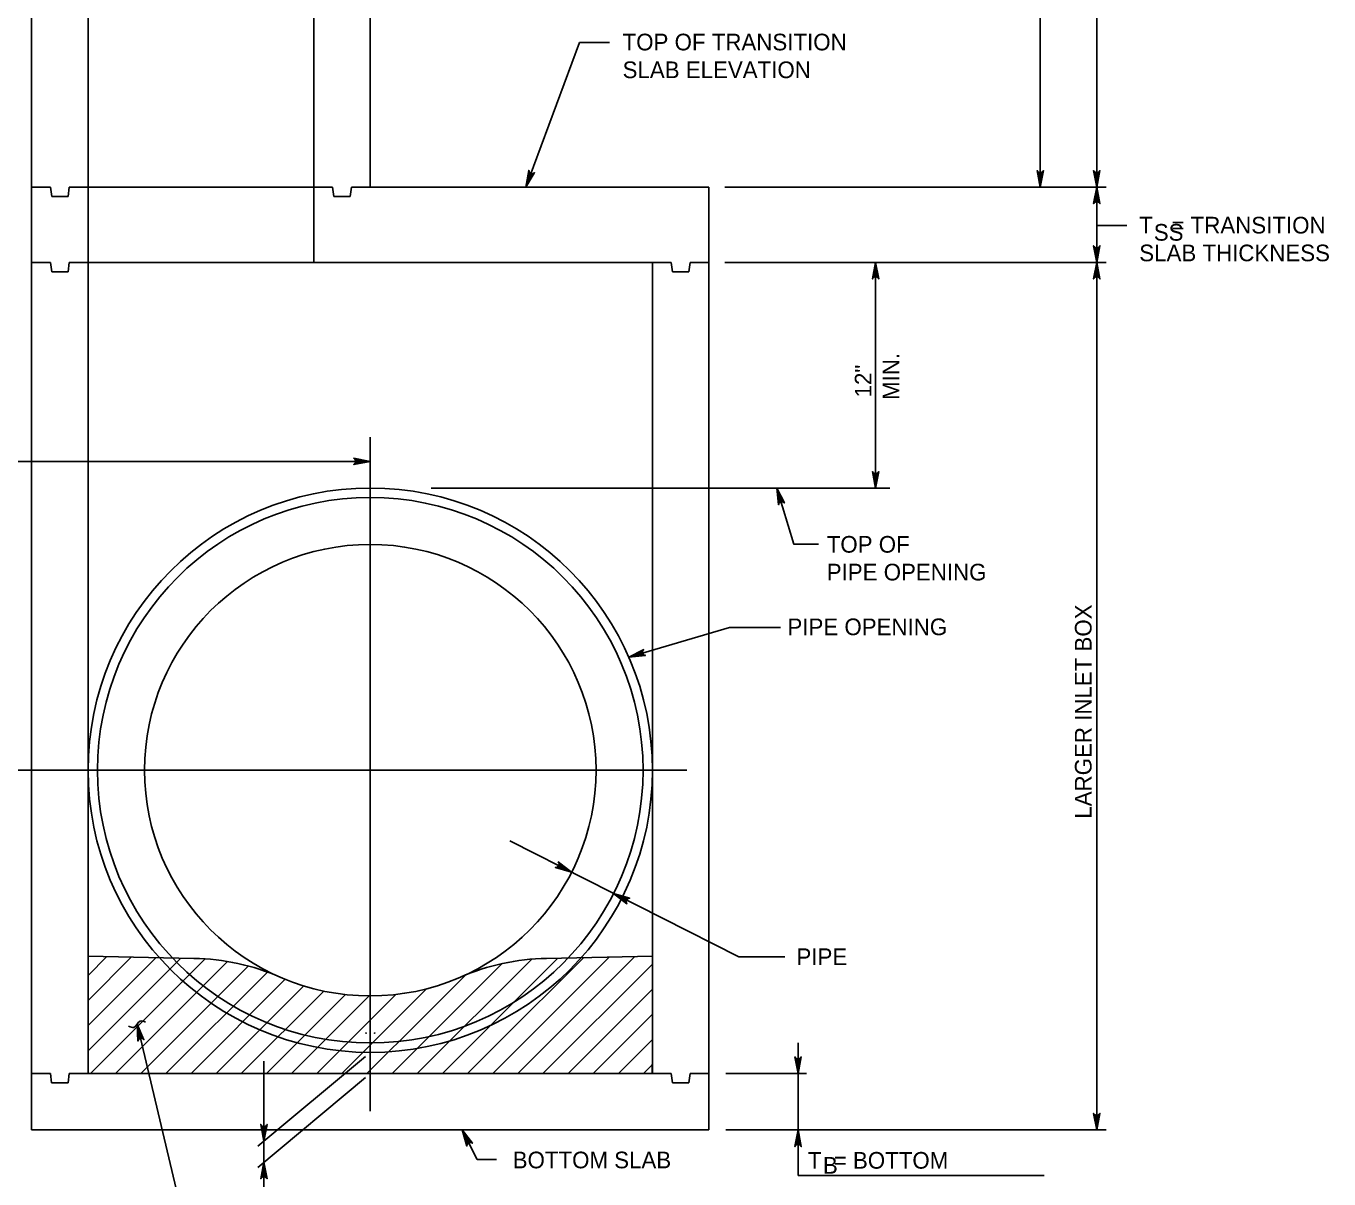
# Model space of a CAD drawing. Extents: x -6420 to 49575, y -4552 to 11624.
# Drawn here: x -3128 to -2358, y 6484 to 7165 of the extents above; entities that cross this region are included whole.
import ezdxf

# ---------------------------------------------------------------- set-up
doc = ezdxf.new("R2010")
doc.units = 0
doc.layers.add('1', color=7, linetype='Continuous')

msp = doc.modelspace()

# ---------------------------------------------------------------- linework, layer by layer
at = {"layer": '1'}
for p, q in [((-3124.63, 7558.52), (-3124.63, 7069.64)), ((-2924.63, 7558.52), (-2924.63, 7069.64)), ((-2528.88, 7558.52), (-2528.88, 7069.64)), ((-3091.3, 7491.86), (-3091.3, 7025.19)), ((-2957.96, 7491.86), (-2957.96, 7025.19)), ((-2495.54, 7491.86), (-2495.54, 7025.19)), ((-2801.07, 7154.96), (-2832.67, 7069.64)), ((-2801.07, 7154.96), (-2783.25, 7154.96)), ((-3124.63, 7069.64), (-3124.63, 7069.64)), ((-3124.63, 7069.64), (-3113.51, 7069.64)), ((-3124.63, 6512.7), (-3124.63, 7069.64)), ((-3112.81, 7064.08), (-3113.51, 7069.64)), ((-3103.09, 7064.08), (-3102.4, 7069.64)), ((-3102.4, 7069.64), (-3091.28, 7069.64)), ((-2957.96, 7069.64), (-3091.3, 7069.64)), ((-2957.96, 7069.64), (-2946.84, 7069.64)), ((-2946.15, 7064.08), (-2946.84, 7069.64)), ((-2936.43, 7064.08), (-2935.73, 7069.64)), ((-2935.73, 7069.64), (-2924.61, 7069.64)), ((-2724.63, 7069.64), (-2924.63, 7069.64)), ((-2724.63, 6512.7), (-2724.63, 7069.64)), ((-2715.16, 7069.64), (-2489.92, 7069.64)), ((-3112.81, 7064.08), (-3103.09, 7064.08)), ((-2946.15, 7064.08), (-2936.43, 7064.08)), ((-2495.54, 7046.94), (-2477.73, 7046.94)), ((-3124.63, 7025.19), (-3113.51, 7025.19)), ((-3112.81, 7019.64), (-3113.51, 7025.19)), ((-3112.81, 7019.64), (-3103.09, 7019.64)), ((-3103.09, 7019.64), (-3102.4, 7025.19)), ((-3102.4, 7025.19), (-3091.28, 7025.19)), ((-3091.3, 6546.03), (-3091.3, 7025.19)), ((-2757.95, 7025.19), (-3091.28, 7025.19)), ((-2757.96, 6546.03), (-2757.96, 7025.19)), ((-2757.95, 7025.19), (-2746.82, 7025.19)), ((-2746.13, 7019.64), (-2746.82, 7025.19)), ((-2746.13, 7019.64), (-2736.41, 7019.64)), ((-2736.41, 7019.64), (-2735.72, 7025.19)), ((-2735.72, 7025.19), (-2724.6, 7025.19)), ((-2715.16, 7025.19), (-2489.92, 7025.19)), ((-2626.15, 7025.19), (-2626.15, 6891.86)), ((-2495.54, 7025.19), (-2495.54, 6512.7)), ((-2924.63, 6523.72), (-2924.63, 6921.93)), ((-2924.63, 6907.64), (-3180.72, 6907.64)), ((-2617.72, 6891.86), (-2888.72, 6891.86)), ((-3172.44, 6725.19), (-2737.75, 6725.19)), ((-2706.9, 6614.92), (-2842.26, 6683.48)), ((-3028.76, 6614.06), (-3091.3, 6615.42)), ((-3091.3, 6604.02), (-3080.14, 6615.17)), ((-3091.3, 6589.17), (-3065.6, 6614.86)), ((-3089.89, 6546.03), (-3022.15, 6613.77)), ((-3056.79, 6608.83), (-3051.14, 6614.47)), ((-3056.79, 6593.98), (-3036.56, 6614.2)), ((-3041.94, 6579.13), (-3008.87, 6612.2)), ((-2911.72, 6546.03), (-2846.81, 6610.94)), ((-2896.87, 6546.03), (-2829.3, 6613.61)), ((-2882.03, 6546.03), (-2813.87, 6614.18)), ((-2848.92, 6564.29), (-2798.75, 6614.46)), ((-2822.64, 6546.03), (-2757.96, 6610.7)), ((-2820.5, 6614.06), (-2757.96, 6615.42)), ((-2819.23, 6579.13), (-2783.62, 6614.74)), ((-2804.38, 6579.13), (-2768.5, 6615.02)), ((-2679.67, 6614.92), (-2706.9, 6614.92)), ((-3091.3, 6574.32), (-3056.79, 6608.83)), ((-3045.35, 6546.03), (-2985.41, 6605.97)), ((-3027.09, 6579.13), (-2996.69, 6609.54)), ((-2893.47, 6579.13), (-2868.38, 6604.22)), ((-3030.5, 6546.03), (-2974.85, 6601.68)), ((-3015.65, 6546.03), (-2963.91, 6597.77)), ((-2941.42, 6546.03), (-2891.38, 6596.07)), ((-2807.79, 6546.03), (-2757.96, 6595.86)), ((-3091.3, 6559.47), (-3056.79, 6593.98)), ((-3000.81, 6546.03), (-2952.12, 6594.72)), ((-2985.96, 6546.03), (-2939.32, 6592.67)), ((-2971.11, 6546.03), (-2925.28, 6591.86)), ((-2956.26, 6546.03), (-2909.59, 6592.71)), ((-2792.94, 6546.03), (-2757.96, 6581.01)), ((-3062.37, 6575.12), (-3029.91, 6438.73)), ((-3056.79, 6564.29), (-3041.94, 6579.13)), ((-3056.79, 6549.44), (-3027.09, 6579.13)), ((-2926.57, 6546.03), (-2893.47, 6579.13)), ((-2848.92, 6549.44), (-2819.23, 6579.13)), ((-2837.48, 6546.03), (-2804.38, 6579.13)), ((-3075.04, 6546.03), (-3056.79, 6564.29)), ((-2867.18, 6546.03), (-2848.92, 6564.29)), ((-2778.09, 6546.03), (-2757.96, 6566.16)), ((-2758.13, 6546.03), (-2757.96, 6557.3)), ((-2671.94, 6564.09), (-2671.94, 6485.83)), ((-3060.2, 6546.03), (-3056.79, 6549.44)), ((-2927.47, 6556.15), (-2991.13, 6503.09)), ((-2987.45, 6553.29), (-2987.45, 6450.22)), ((-2852.33, 6546.03), (-2848.92, 6549.44)), ((-2763.24, 6546.03), (-2757.96, 6551.31)), ((-3124.65, 6546.03), (-3113.52, 6546.03)), ((-3112.83, 6540.48), (-3113.52, 6546.03)), ((-3103.11, 6540.48), (-3102.42, 6546.03)), ((-3102.42, 6546.03), (-3091.3, 6546.03)), ((-2757.96, 6546.03), (-3091.3, 6546.03)), ((-2927.38, 6543.74), (-2991.13, 6490.6)), ((-2757.96, 6546.03), (-2746.84, 6546.03)), ((-2746.15, 6540.48), (-2746.84, 6546.03)), ((-2736.43, 6540.48), (-2735.73, 6546.03)), ((-2735.73, 6546.03), (-2724.61, 6546.03)), ((-2714.53, 6546.03), (-2667.06, 6546.03)), ((-3112.83, 6540.48), (-3103.11, 6540.48)), ((-2746.15, 6540.48), (-2736.43, 6540.48)), ((-2724.63, 6512.7), (-3124.63, 6512.7)), ((-2870.4, 6512.7), (-2861.43, 6495.2)), ((-2714.53, 6512.7), (-2489.92, 6512.7)), ((-2861.43, 6495.2), (-2850.11, 6495.2)), ((-2671.94, 6485.83), (-2526.55, 6485.83))]:
    msp.add_line(p, q, dxfattribs=at)
for points in [[(-2832.67, 7069.64), (-2830.99, 7079.45), (-2830.87, 7079.01), (-2830.76, 7078.56), (-2830.52, 7078.26), (-2830.28, 7077.97), (-2829.99, 7077.8), (-2829.7, 7077.64), (-2829.38, 7077.57), (-2829.05, 7077.51), (-2828.67, 7077.58), (-2828.3, 7077.65), (-2827.92, 7077.91), (-2827.55, 7078.18), (-2832.67, 7069.64), (-2827.92, 7077.91), (-2828.3, 7077.65), (-2832.67, 7069.64), (-2828.67, 7077.58), (-2829.05, 7077.51), (-2832.67, 7069.64), (-2829.38, 7077.57), (-2829.7, 7077.64), (-2832.67, 7069.64), (-2829.99, 7077.8), (-2830.28, 7077.97), (-2832.67, 7069.64), (-2830.52, 7078.26), (-2830.76, 7078.56), (-2832.67, 7069.64), (-2830.87, 7079.01)], [(-2528.88, 7069.64), (-2530.71, 7079.42), (-2530.45, 7079.04), (-2530.19, 7078.67), (-2529.86, 7078.47), (-2529.53, 7078.28), (-2529.21, 7078.22), (-2528.88, 7078.17), (-2528.55, 7078.22), (-2528.22, 7078.28), (-2527.89, 7078.47), (-2527.57, 7078.67), (-2527.3, 7079.04), (-2527.04, 7079.42), (-2528.88, 7069.64), (-2527.3, 7079.04), (-2527.57, 7078.67), (-2528.88, 7069.64), (-2527.89, 7078.47), (-2528.22, 7078.28), (-2528.88, 7069.64), (-2528.55, 7078.22), (-2528.88, 7078.17), (-2528.88, 7069.64), (-2529.21, 7078.22), (-2529.53, 7078.28), (-2528.88, 7069.64), (-2529.86, 7078.47), (-2530.19, 7078.67), (-2528.88, 7069.64), (-2530.45, 7079.04)], [(-2495.54, 7069.64), (-2493.71, 7079.42), (-2493.97, 7079.04), (-2494.23, 7078.67), (-2494.56, 7078.47), (-2494.89, 7078.28), (-2495.22, 7078.22), (-2495.54, 7078.17), (-2495.87, 7078.22), (-2496.2, 7078.28), (-2496.53, 7078.47), (-2496.86, 7078.67), (-2497.12, 7079.04), (-2497.38, 7079.42), (-2495.54, 7069.64), (-2497.12, 7079.04), (-2496.86, 7078.67), (-2495.54, 7069.64), (-2496.53, 7078.47), (-2496.2, 7078.28), (-2495.54, 7069.64), (-2495.87, 7078.22), (-2495.54, 7078.17), (-2495.54, 7069.64), (-2495.22, 7078.22), (-2494.89, 7078.28), (-2495.54, 7069.64), (-2494.56, 7078.47), (-2494.23, 7078.67), (-2495.54, 7069.64), (-2493.97, 7079.04)], [(-2495.54, 7069.64), (-2493.71, 7059.85), (-2493.97, 7060.23), (-2494.23, 7060.6), (-2494.56, 7060.8), (-2494.89, 7060.99), (-2495.22, 7061.05), (-2495.54, 7061.11), (-2495.87, 7061.05), (-2496.2, 7060.99), (-2496.53, 7060.8), (-2496.86, 7060.6), (-2497.12, 7060.23), (-2497.38, 7059.85), (-2495.54, 7069.64), (-2497.12, 7060.23), (-2496.86, 7060.6), (-2495.54, 7069.64), (-2496.53, 7060.8), (-2496.2, 7060.99), (-2495.54, 7069.64), (-2495.87, 7061.05), (-2495.54, 7061.11), (-2495.54, 7069.64), (-2495.22, 7061.05), (-2494.89, 7060.99), (-2495.54, 7069.64), (-2494.56, 7060.8), (-2494.23, 7060.6), (-2495.54, 7069.64), (-2493.97, 7060.23)], [(-2495.54, 7025.19), (-2493.71, 7034.97), (-2493.97, 7034.6), (-2494.23, 7034.22), (-2494.56, 7034.03), (-2494.89, 7033.83), (-2495.22, 7033.78), (-2495.54, 7033.72), (-2495.87, 7033.78), (-2496.2, 7033.83), (-2496.53, 7034.03), (-2496.86, 7034.22), (-2497.12, 7034.6), (-2497.38, 7034.97), (-2495.54, 7025.19), (-2497.12, 7034.6), (-2496.86, 7034.22), (-2495.54, 7025.19), (-2496.53, 7034.03), (-2496.2, 7033.83), (-2495.54, 7025.19), (-2495.87, 7033.78), (-2495.54, 7033.72), (-2495.54, 7025.19), (-2495.22, 7033.78), (-2494.89, 7033.83), (-2495.54, 7025.19), (-2494.56, 7034.03), (-2494.23, 7034.22), (-2495.54, 7025.19), (-2493.97, 7034.6)], [(-2626.15, 7025.19), (-2624.31, 7015.4), (-2624.57, 7015.78), (-2624.84, 7016.16), (-2625.16, 7016.35), (-2625.49, 7016.55), (-2625.82, 7016.6), (-2626.15, 7016.66), (-2626.48, 7016.6), (-2626.8, 7016.55), (-2627.13, 7016.35), (-2627.46, 7016.16), (-2627.72, 7015.78), (-2627.98, 7015.4), (-2626.15, 7025.19), (-2627.72, 7015.78), (-2627.46, 7016.16), (-2626.15, 7025.19), (-2627.13, 7016.35), (-2626.8, 7016.55), (-2626.15, 7025.19), (-2626.48, 7016.6), (-2626.15, 7016.66), (-2626.15, 7025.19), (-2625.82, 7016.6), (-2625.49, 7016.55), (-2626.15, 7025.19), (-2625.16, 7016.35), (-2624.84, 7016.16), (-2626.15, 7025.19), (-2624.57, 7015.78)], [(-2495.54, 7025.19), (-2493.71, 7015.4), (-2493.97, 7015.78), (-2494.23, 7016.16), (-2494.56, 7016.35), (-2494.89, 7016.55), (-2495.22, 7016.6), (-2495.54, 7016.66), (-2495.87, 7016.6), (-2496.2, 7016.55), (-2496.53, 7016.35), (-2496.86, 7016.16), (-2497.12, 7015.78), (-2497.38, 7015.4), (-2495.54, 7025.19), (-2497.12, 7015.78), (-2496.86, 7016.16), (-2495.54, 7025.19), (-2496.53, 7016.35), (-2496.2, 7016.55), (-2495.54, 7025.19), (-2495.87, 7016.6), (-2495.54, 7016.66), (-2495.54, 7025.19), (-2495.22, 7016.6), (-2494.89, 7016.55), (-2495.54, 7025.19), (-2494.56, 7016.35), (-2494.23, 7016.16), (-2495.54, 7025.19), (-2493.97, 7015.78)], [(-2924.63, 6907.64), (-2934.41, 6905.81), (-2934.04, 6906.07), (-2933.66, 6906.33), (-2933.47, 6906.66), (-2933.27, 6906.98), (-2933.22, 6907.31), (-2933.16, 6907.64), (-2933.22, 6907.97), (-2933.27, 6908.3), (-2933.47, 6908.62), (-2933.66, 6908.95), (-2934.04, 6909.21), (-2934.41, 6909.48), (-2924.63, 6907.64), (-2934.04, 6909.21), (-2933.66, 6908.95), (-2924.63, 6907.64), (-2933.47, 6908.62), (-2933.27, 6908.3), (-2924.63, 6907.64), (-2933.22, 6907.97), (-2933.16, 6907.64), (-2924.63, 6907.64), (-2933.22, 6907.31), (-2933.27, 6906.98), (-2924.63, 6907.64), (-2933.47, 6906.66), (-2933.66, 6906.33), (-2924.63, 6907.64), (-2934.04, 6906.07)], [(-2626.15, 6891.86), (-2624.31, 6901.64), (-2624.57, 6901.26), (-2624.84, 6900.89), (-2625.16, 6900.69), (-2625.49, 6900.5), (-2625.82, 6900.44), (-2626.15, 6900.39), (-2626.48, 6900.44), (-2626.8, 6900.5), (-2627.13, 6900.69), (-2627.46, 6900.89), (-2627.72, 6901.26), (-2627.98, 6901.64), (-2626.15, 6891.86), (-2627.72, 6901.26), (-2627.46, 6900.89), (-2626.15, 6891.86), (-2627.13, 6900.69), (-2626.8, 6900.5), (-2626.15, 6891.86), (-2626.48, 6900.44), (-2626.15, 6900.39), (-2626.15, 6891.86), (-2625.82, 6900.44), (-2625.49, 6900.5), (-2626.15, 6891.86), (-2625.16, 6900.69), (-2624.84, 6900.89), (-2626.15, 6891.86), (-2624.57, 6901.26)], [(-2684.58, 6891.86), (-2674.52, 6858.78), (-2659.82, 6858.78)], [(-2684.58, 6891.86), (-2680.01, 6883.1), (-2680.37, 6883.38), (-2680.72, 6883.66), (-2681.09, 6883.75), (-2681.46, 6883.84), (-2681.79, 6883.8), (-2682.12, 6883.76), (-2682.41, 6883.61), (-2682.71, 6883.46), (-2682.96, 6883.18), (-2683.22, 6882.9), (-2683.36, 6882.47), (-2683.49, 6882.04), (-2684.58, 6891.86), (-2683.36, 6882.47), (-2683.22, 6882.9), (-2684.58, 6891.86), (-2682.96, 6883.18), (-2682.71, 6883.46), (-2684.58, 6891.86), (-2682.41, 6883.61), (-2682.12, 6883.76), (-2684.58, 6891.86), (-2681.79, 6883.8), (-2681.46, 6883.84), (-2684.58, 6891.86), (-2681.09, 6883.75), (-2680.72, 6883.66), (-2684.58, 6891.86), (-2680.37, 6883.38)], [(-2771.92, 6791.95), (-2712.36, 6809.52), (-2682.29, 6809.52)], [(-2771.92, 6791.95), (-2763.12, 6796.44), (-2763.41, 6796.09), (-2763.69, 6795.73), (-2763.78, 6795.37), (-2763.88, 6795), (-2763.84, 6794.67), (-2763.8, 6794.34), (-2763.65, 6794.05), (-2763.51, 6793.75), (-2763.23, 6793.49), (-2762.95, 6793.24), (-2762.52, 6793.09), (-2762.09, 6792.95), (-2771.92, 6791.95), (-2762.52, 6793.09), (-2762.95, 6793.24), (-2771.92, 6791.95), (-2763.23, 6793.49), (-2763.51, 6793.75), (-2771.92, 6791.95), (-2763.65, 6794.05), (-2763.8, 6794.34), (-2771.92, 6791.95), (-2763.84, 6794.67), (-2763.88, 6795), (-2771.92, 6791.95), (-2763.78, 6795.37), (-2763.69, 6795.73), (-2771.92, 6791.95), (-2763.41, 6796.09)], [(-2805.68, 6664.95), (-2815.24, 6667.73), (-2814.78, 6667.8), (-2814.33, 6667.86), (-2814.01, 6668.06), (-2813.69, 6668.27), (-2813.49, 6668.54), (-2813.29, 6668.8), (-2813.19, 6669.12), (-2813.09, 6669.44), (-2813.12, 6669.82), (-2813.14, 6670.2), (-2813.36, 6670.6), (-2813.58, 6671.01), (-2805.68, 6664.95), (-2813.36, 6670.6), (-2813.14, 6670.2), (-2805.68, 6664.95), (-2813.12, 6669.82), (-2813.09, 6669.44), (-2805.68, 6664.95), (-2813.19, 6669.12), (-2813.29, 6668.8), (-2805.68, 6664.95), (-2813.49, 6668.54), (-2813.69, 6668.27), (-2805.68, 6664.95), (-2814.01, 6668.06), (-2814.33, 6667.86), (-2805.68, 6664.95), (-2814.78, 6667.8)], [(-2780.9, 6652.4), (-2771.34, 6649.61), (-2771.79, 6649.55), (-2772.25, 6649.49), (-2772.57, 6649.28), (-2772.89, 6649.08), (-2773.09, 6648.81), (-2773.29, 6648.54), (-2773.39, 6648.23), (-2773.48, 6647.91), (-2773.46, 6647.53), (-2773.43, 6647.15), (-2773.21, 6646.74), (-2773, 6646.34), (-2780.9, 6652.4), (-2773.21, 6646.74), (-2773.43, 6647.15), (-2780.9, 6652.4), (-2773.46, 6647.53), (-2773.48, 6647.91), (-2780.9, 6652.4), (-2773.39, 6648.23), (-2773.29, 6648.54), (-2780.9, 6652.4), (-2773.09, 6648.81), (-2772.89, 6649.08), (-2780.9, 6652.4), (-2772.57, 6649.28), (-2772.25, 6649.49), (-2780.9, 6652.4), (-2771.79, 6649.55)], [(-3062.37, 6575.12), (-3058.32, 6566.02), (-3059, 6566.64), (-3059.73, 6566.86), (-3060.39, 6566.82), (-3061, 6566.56), (-3061.55, 6566.03), (-3061.88, 6565.18), (-3062.37, 6575.12), (-3061.55, 6566.03), (-3061, 6566.56), (-3062.37, 6575.12), (-3060.39, 6566.82), (-3059.73, 6566.86), (-3062.37, 6575.12), (-3059, 6566.64)], [(-2927.44, 6569.78), (-2927.44, 6569.94), (-2927.01, 6569.94), (-2927.01, 6569.76)], [(-2922.2, 6569.76), (-2922.2, 6569.94), (-2921.76, 6569.94), (-2921.76, 6569.79)], [(-2671.94, 6546.03), (-2673.78, 6555.81), (-2673.26, 6555.06), (-2672.6, 6554.67), (-2671.94, 6554.56), (-2671.29, 6554.67), (-2670.63, 6555.06), (-2670.11, 6555.81), (-2671.94, 6546.03), (-2670.63, 6555.06), (-2671.29, 6554.67), (-2671.94, 6546.03), (-2671.94, 6554.56), (-2672.6, 6554.67), (-2671.94, 6546.03), (-2673.26, 6555.06)], [(-2495.54, 6512.7), (-2497.38, 6522.48), (-2497.12, 6522.1), (-2496.86, 6521.73), (-2496.53, 6521.53), (-2496.2, 6521.34), (-2495.87, 6521.28), (-2495.54, 6521.23), (-2495.22, 6521.28), (-2494.89, 6521.34), (-2494.56, 6521.53), (-2494.23, 6521.73), (-2493.97, 6522.1), (-2493.71, 6522.48), (-2495.54, 6512.7), (-2493.97, 6522.1), (-2494.23, 6521.73), (-2495.54, 6512.7), (-2494.56, 6521.53), (-2494.89, 6521.34), (-2495.54, 6512.7), (-2495.22, 6521.28), (-2495.54, 6521.23), (-2495.54, 6512.7), (-2495.87, 6521.28), (-2496.2, 6521.34), (-2495.54, 6512.7), (-2496.53, 6521.53), (-2496.86, 6521.73), (-2495.54, 6512.7), (-2497.12, 6522.1)], [(-2987.45, 6506.16), (-2989.29, 6515.95), (-2989.02, 6515.57), (-2988.76, 6515.19), (-2988.43, 6515), (-2988.11, 6514.8), (-2987.78, 6514.75), (-2987.45, 6514.69), (-2987.12, 6514.75), (-2986.79, 6514.8), (-2986.47, 6515), (-2986.14, 6515.19), (-2985.88, 6515.57), (-2985.62, 6515.95), (-2987.45, 6506.16), (-2985.88, 6515.57), (-2986.14, 6515.19), (-2987.45, 6506.16), (-2986.47, 6515), (-2986.79, 6514.8), (-2987.45, 6506.16), (-2987.12, 6514.75), (-2987.45, 6514.69), (-2987.45, 6506.16), (-2987.78, 6514.75), (-2988.11, 6514.8), (-2987.45, 6506.16), (-2988.43, 6515), (-2988.76, 6515.19), (-2987.45, 6506.16), (-2989.02, 6515.57)], [(-2870.4, 6512.7), (-2864.31, 6504.83), (-2864.71, 6505.04), (-2865.12, 6505.26), (-2865.5, 6505.28), (-2865.88, 6505.31), (-2866.19, 6505.21), (-2866.51, 6505.11), (-2866.78, 6504.91), (-2867.04, 6504.71), (-2867.25, 6504.38), (-2867.45, 6504.06), (-2867.51, 6503.61), (-2867.57, 6503.15), (-2870.4, 6512.7), (-2867.51, 6503.61), (-2867.45, 6504.06), (-2870.4, 6512.7), (-2867.25, 6504.38), (-2867.04, 6504.71), (-2870.4, 6512.7), (-2866.78, 6504.91), (-2866.51, 6505.11), (-2870.4, 6512.7), (-2866.19, 6505.21), (-2865.88, 6505.31), (-2870.4, 6512.7), (-2865.5, 6505.28), (-2865.12, 6505.26), (-2870.4, 6512.7), (-2864.71, 6505.04)], [(-2671.94, 6512.7), (-2670.11, 6502.91), (-2670.63, 6503.66), (-2671.29, 6504.05), (-2671.94, 6504.17), (-2672.6, 6504.05), (-2673.26, 6503.66), (-2673.78, 6502.91), (-2671.94, 6512.7), (-2673.26, 6503.66), (-2672.6, 6504.05), (-2671.94, 6512.7), (-2671.94, 6504.17), (-2671.29, 6504.05), (-2671.94, 6512.7), (-2670.63, 6503.66)], [(-2987.45, 6493.67), (-2985.62, 6483.88), (-2985.88, 6484.26), (-2986.14, 6484.64), (-2986.47, 6484.83), (-2986.79, 6485.03), (-2987.12, 6485.08), (-2987.45, 6485.14), (-2987.78, 6485.08), (-2988.11, 6485.03), (-2988.43, 6484.83), (-2988.76, 6484.64), (-2989.02, 6484.26), (-2989.29, 6483.88), (-2987.45, 6493.67), (-2989.02, 6484.26), (-2988.76, 6484.64), (-2987.45, 6493.67), (-2988.43, 6484.83), (-2988.11, 6485.03), (-2987.45, 6493.67), (-2987.78, 6485.08), (-2987.45, 6485.14), (-2987.45, 6493.67), (-2987.12, 6485.08), (-2986.79, 6485.03), (-2987.45, 6493.67), (-2986.47, 6484.83), (-2986.14, 6484.64), (-2987.45, 6493.67), (-2985.88, 6484.26)]]:
    msp.add_lwpolyline(points, dxfattribs=at)
for radius in [166.67, 161.11, 161.11, 133.33, 133.33]:
    msp.add_circle((-2924.63, 6725.19), radius, dxfattribs=at)
for centre, start, end in [((-3031.21, 6480.75), 66.44115, 88.94504), ((-2818.05, 6480.75), 91.05496, 113.55885)]:
    msp.add_arc(centre, 133.33, start, end, dxfattribs=at)
msp.add_spline([(-3067.37, 6574.04), (-3064.26, 6573.22), (-3060.45, 6577.04), (-3057.42, 6576.37)], degree=3, dxfattribs=at)

# ---------------------------------------------------------------- texts
for s, height, p in [('TOP OF TRANSITION', 9.8425, (-2775.59, 7150.4)), ('SLAB ELEVATION', 9.8425, (-2775.59, 7134)), ('T   = TRANSITION', 9.8425, (-2470.43, 7042.23)), ('SS', 9.843, (-2461.85, 7037.99)), ('SLAB THICKNESS', 9.8425, (-2470.43, 7025.82)), ('TOP OF', 9.843, (-2655.02, 6853.7)), ('PIPE OPENING', 9.8425, (-2655.02, 6837.29)), ('PIPE OPENING', 9.8425, (-2678.23, 6804.96)), ('PIPE', 9.843, (-2672.91, 6610.08)), ('BOTTOM SLAB', 9.8425, (-2840.51, 6490.04)), ('T  = BOTTOM', 9.8425, (-2666.23, 6489.83)), ('B', 9.84, (-2657.26, 6486.88))]:
    msp.add_text(s, height=height, dxfattribs=at).set_placement(p)
for s, height, p in [('MIN.', 9.843, (-2612.18, 6943.93)), ('12"', 9.843, (-2628.58, 6945.4)), ('LARGER INLET BOX', 9.8425, (-2498.58, 6696.57))]:
    msp.add_text(s, height=height, rotation=90, dxfattribs=at).set_placement(p)

doc.saveas('drawing.dxf')
